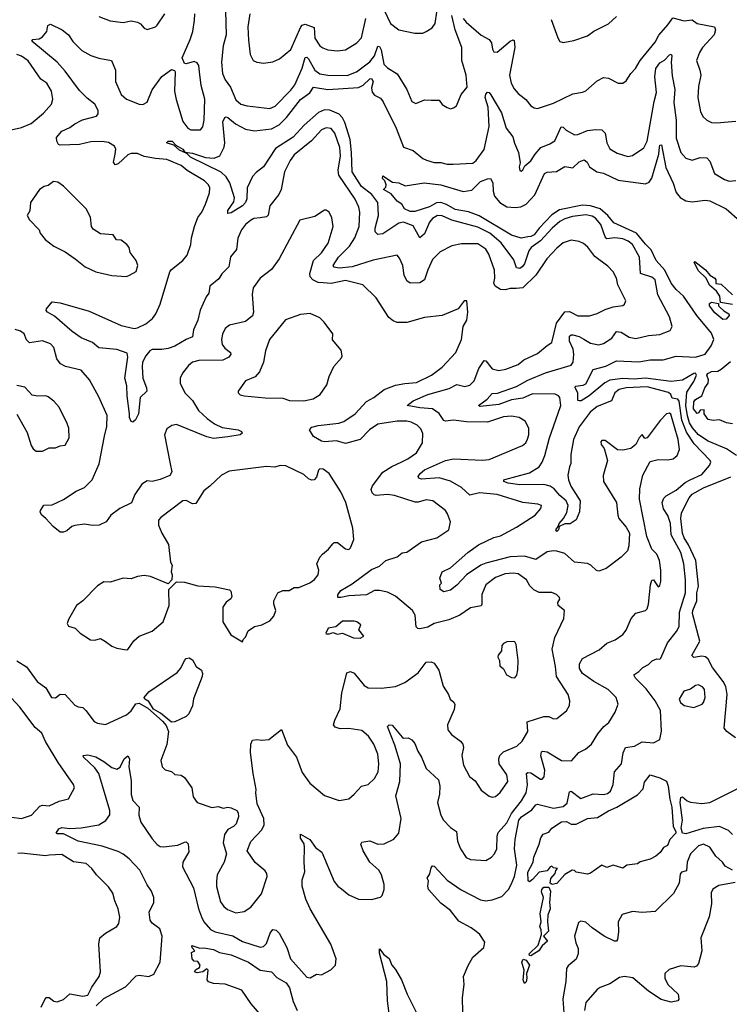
# Model space of a CAD drawing. Extents: x 1954683 to 2060285, y 904798 to 1016299.
# Tile 401 of 472: x 2023113 to 2027515, y 978303 to 984408. Entities that reach past the tile are written whole.
import ezdxf

# ---------------------------------------------------------------- set-up
doc = ezdxf.new("R2010")
doc.units = 0

msp = doc.modelspace()

# ---------------------------------------------------------------- linework, layer by layer
at = {"layer": '0CON10XD'}
for points in [[(2025109.5, 979019.5), (2025155, 978981.5), (2025215, 978954.4), (2025295, 978953.1), (2025351.7, 978968.3), (2025361.7, 978978.3), (2025374, 979015), (2025374.2, 979045), (2025358.6, 979105), (2025340.8, 979135), (2025285.3, 979185.3), (2025243.6, 979255), (2025229.2, 979295), (2025235, 979307.5), (2025285, 979315.7), (2025335, 979296.7), (2025375, 979298.5), (2025435, 979327.5), (2025465, 979364), (2025479.7, 979455), (2025446.8, 979595), (2025470.6, 979685), (2025474.8, 979795), (2025439.6, 979909.6), (2025394, 980025), (2025405, 980036.7), (2025423.6, 980033.6), (2025485, 979958.8), (2025495, 979954), (2025523.8, 979956.2), (2025545, 979943.3), (2025565, 979920), (2025582.1, 979872.1), (2025605.6, 979835), (2025635, 979764.3), (2025710.4, 979695), (2025720.5, 979655), (2025718.5, 979605), (2025705.6, 979555), (2025725.6, 979475), (2025741.9, 979445), (2025785, 979399.4), (2025823.5, 979373.5), (2025828.5, 979315), (2025847.8, 979267.8), (2025883.7, 979213.7), (2025910.3, 979200.3), (2026005, 979194.4), (2026040, 979215), (2026059.4, 979235), (2026073.6, 979266.4), (2026074.7, 979345), (2026081.7, 979368.3), (2026135, 979428.2), (2026163.8, 979486.2), (2026226.1, 979563.9), (2026255.1, 979614.9), (2026264.4, 979664.4), (2026258.1, 979735), (2026265, 979740.5), (2026285, 979738.5), (2026345, 979700), (2026355, 979700), (2026366.4, 979713.6), (2026370.4, 979755), (2026345.4, 979844.6), (2026350.8, 979869.2), (2026357, 979873), (2026385, 979867.7), (2026475, 979814.4), (2026537.1, 979812.9), (2026581.1, 979865), (2026624, 979886), (2026660, 979915), (2026700.2, 979979.8), (2026737.5, 980025), (2026768.6, 980051.4), (2026808.1, 980115), (2026825.6, 980165), (2026813.1, 980205), (2026763.3, 980255), (2026675, 980303.6), (2026604.8, 980354.8), (2026586.2, 980385), (2026585.5, 980415), (2026605, 980446.9), (2026708.7, 980501.3), (2026755, 980542.5), (2026806.7, 980563.3), (2026854.6, 980595.4), (2026876.4, 980623.6), (2026905.6, 980694.4), (2026935, 980729.2), (2026995, 980745.6), (2027006.2, 980755), (2027015, 980783.3), (2027026.6, 980903.4), (2027035, 980933.3), (2027045.7, 980935.7), (2027075, 980892.5), (2027085, 980900), (2027090, 980925), (2027090.9, 980995), (2027082.2, 981055), (2027065, 981094), (2027035.7, 981125), (2027004, 981204), (2026957.8, 981435), (2026960.3, 981499.7), (2026978.9, 981585), (2027025, 981668), (2027075, 981682.2), (2027135, 981680), (2027168, 981685), (2027191.5, 981705), (2027205.9, 981744.1), (2027197.9, 981805), (2027151.8, 981961.8), (2027145, 981968.4), (2027125, 981963.9), (2027086.4, 981923.6), (2027005, 981814.6), (2026990.6, 981810.6), (2026975, 981836.7), (2026956, 981815), (2026936.2, 981773.8), (2026905, 981750), (2026855, 981738.1), (2026822.1, 981742.1), (2026745, 981798.8), (2026725, 981800), (2026718.3, 981791.7), (2026720, 981775), (2026738.8, 981748.8), (2026760, 981675), (2026732.3, 981582.3), (2026734.3, 981545), (2026815.7, 981415), (2026822.9, 981335), (2026830, 981315), (2026875, 981261.2), (2026895.7, 981225), (2026892.9, 981145), (2026884.2, 981115), (2026845, 981075.7), (2026752, 981005), (2026705, 980989.2), (2026692.4, 980992.4), (2026656.2, 981025), (2026635.5, 981035.5), (2026555, 981045.5), (2026495, 981098.2), (2026445, 981112.9), (2026424.6, 981115.4), (2026385, 981108.2), (2026315, 981061.8), (2026245, 981081.9), (2026155, 981076.8), (2026005, 981038.8), (2025974.8, 981025.2), (2025884.7, 980965.3), (2025825, 980902.5), (2025785, 980871.2), (2025745, 980861.2), (2025722.5, 980875), (2025720, 980905), (2025730, 980915), (2025720, 980945), (2025734.6, 980985.4), (2025785, 981009.1), (2025892.9, 981105), (2025958.6, 981151.4), (2026055, 981198), (2026095, 981208.5), (2026195, 981260.8), (2026312, 981335), (2026347, 981377), (2026350, 981395), (2026327.5, 981405), (2026235, 981415.5), (2026075, 981463.2), (2025965, 981474.2), (2025905, 981460.8), (2025855, 981508.4), (2025785, 981545.8), (2025715, 981567), (2025605, 981558.9), (2025589.2, 981565), (2025585.6, 981575), (2025597.9, 981595), (2025625, 981617.1), (2025755, 981675.3), (2025805, 981685.4), (2025985, 981677.1), (2026025, 981682.1), (2026232.7, 981767.3), (2026253.8, 981785), (2026263, 981807), (2026271.4, 981835), (2026272.5, 981875), (2026249.7, 981919.7), (2026211.5, 981941.5), (2026165, 981950.9), (2026115, 981946.2), (2026015, 981912.5), (2025885, 981915.2), (2025805, 981925.8), (2025755, 981918), (2025743.5, 981923.5), (2025715, 981967.3), (2025675, 981995.7), (2025595, 982001), (2025517.5, 982015), (2025554.2, 982045.8), (2025645, 982083.7), (2025778, 982122), (2025825, 982146.2), (2025875, 982133.8), (2025905, 982141.5), (2025931.7, 982168.3), (2025961.1, 982245), (2025995, 982294.2), (2026005, 982292.5), (2026045, 982242.9), (2026086.6, 982233.4), (2026128.5, 982241.5), (2026205, 982270.9), (2026240.9, 982299.1), (2026325, 982339.1), (2026385, 982388.9), (2026415, 982406), (2026444.1, 982525.9), (2026495, 982597.7), (2026525, 982599.6), (2026575, 982572.1), (2026647.8, 982572.2), (2026695, 982585.6), (2026745, 982611.1), (2026795, 982627.8), (2026854.3, 982635.7), (2026866.2, 982645), (2026873.8, 982665), (2026824.7, 982764.7), (2026815.6, 982805), (2026794.6, 982844.6), (2026760.9, 982880.9), (2026680.7, 982940.7), (2026637.7, 982997.7), (2026610.6, 983020.6), (2026585, 983033.1), (2026535, 983041.9), (2026485, 983025.6), (2026445, 982990.6), (2026383.5, 982925), (2026314.8, 982825.2), (2026235.5, 982745), (2026192.2, 982742.2), (2026155, 982741.6), (2026125, 982732.8), (2026095, 982735.3), (2026062.8, 982755), (2026054.2, 982775), (2026061.8, 982805), (2026058.2, 982855), (2026024.6, 982955), (2026005, 982985.5), (2025955, 983018.5), (2025855, 983019.5), (2025795, 983005.6), (2025722, 982968), (2025675, 982920.8), (2025645, 982858), (2025625, 982796), (2025595, 982777.1), (2025535, 982774.4), (2025515, 982789.2), (2025497.9, 982825), (2025490, 982885), (2025470.2, 982930.2), (2025455, 982947.5), (2025305, 982917.1), (2025175, 982876.7), (2025095, 982866.6), (2025063.4, 982873.4), (2025058.2, 982885), (2025091.6, 982935), (2025158.6, 983005), (2025193.3, 983055), (2025218.3, 983125), (2025223.8, 983215), (2025217.7, 983245), (2025193.4, 983295), (2025092.4, 983445), (2025089.2, 983475), (2025103.8, 983565), (2025098.9, 983615), (2025068.7, 983705), (2025045, 983734.4), (2025015, 983738.1), (2024985, 983724.4), (2024922.7, 983657.3), (2024815, 983570), (2024790.5, 983535), (2024756.7, 983465), (2024734.4, 983355), (2024721.8, 983325), (2024665.5, 983255), (2024654.6, 983195.4), (2024643.8, 983186.2), (2024605, 983180.6), (2024565, 983175.4), (2024545, 983163.6), (2024515, 983138.5), (2024489.2, 983105), (2024466, 983054), (2024457.5, 982982.5), (2024421.9, 982938.1), (2024411.2, 982875), (2024366.8, 982833.2), (2024347.6, 982802.4), (2024293.6, 982755), (2024286.7, 982713.3), (2024270.2, 982689.8), (2024232.9, 982607.1), (2024218.5, 982545), (2024191.2, 982485), (2024185, 982441.2), (2024145, 982425.6), (2024075, 982383.2), (2024035, 982369.1), (2023995, 982362.7), (2023935, 982363.8), (2023920, 982355), (2023895, 982324.3), (2023875.4, 982285), (2023872.3, 982255), (2023876.2, 982186.2), (2023900.8, 982125), (2023902, 982105), (2023860.6, 982065), (2023850.8, 981965), (2023832.3, 981927.7), (2023815, 981912.5), (2023805, 981916.7), (2023795, 981942.5), (2023794.6, 981965), (2023778.9, 982075), (2023777.7, 982137.7), (2023765.5, 982185), (2023784.1, 982315), (2023779.8, 982339.8), (2023715, 982363.2), (2023605, 982373.1), (2023565, 982406.9), (2023495, 982435.7), (2023438.8, 982475), (2023329.1, 982569.1), (2023286.7, 982595), (2023276.7, 982605), (2023278.8, 982615), (2023315, 982658), (2023365, 982652.2), (2023545, 982601.1), (2023742.8, 982512.8), (2023824.3, 982494.3), (2023845, 982497.6), (2023895, 982522), (2023936.2, 982555), (2023957.7, 982585), (2023985.2, 982644.8), (2024045.3, 982845), (2024055, 982859.3), (2024125.4, 982915), (2024151.3, 982948.7), (2024175.7, 983014.3), (2024178.3, 983055), (2024197.7, 983125), (2024219.2, 983180.8), (2024243.2, 983215), (2024266.8, 983265), (2024290.8, 983335), (2024292.1, 983365), (2024284.5, 983385), (2024259.4, 983409.4), (2024152.5, 983472.5), (2024114.8, 983504.8), (2024025, 983541.4), (2023955, 983547.1), (2023885, 983560.9), (2023845, 983578.8), (2023805, 983579.5), (2023785, 983570.6), (2023725, 983514.4), (2023705, 983508), (2023695.7, 983525.7), (2023706, 983575), (2023708.8, 983605), (2023701.1, 983625), (2023665, 983647.5), (2023625, 983652.8), (2023555, 983650.6), (2023485, 983633.8), (2023365, 983629.4), (2023354.5, 983634.5), (2023343.3, 983655), (2023341.7, 983678.3), (2023373.9, 983716.1), (2023425, 983739.5), (2023455, 983763.5), (2023502.9, 983787.1), (2023590, 983810), (2023600.8, 983825), (2023600.6, 983845), (2023578.5, 983885), (2023531.3, 983921.3), (2023485, 983969.6), (2023395, 984089.6), (2023345.2, 984145.2), (2023187.5, 984275), (2023194.2, 984285.8), (2023235, 984290), (2023255, 984301.2), (2023281.1, 984335), (2023288.5, 984371.5), (2023305, 984380), (2023377.1, 984345), (2023415, 984313.8), (2023442.6, 984272.6), (2023498.1, 984218.1), (2023555, 984185.7), (2023605, 984169.4), (2023682.5, 984155), (2023706.7, 984095), (2023707.3, 984025), (2023741.9, 983945), (2023775, 983914.5), (2023855, 983884.4), (2023877.6, 983882.4), (2023903.5, 983896.5), (2023935, 983972.5), (2023995, 984055.7), (2024055, 984100), (2024073, 984093), (2024077.5, 984085), (2024072.7, 983965), (2024083.8, 983913.8), (2024125, 983778), (2024156.4, 983736.4), (2024175, 983725.6), (2024235, 983725.8), (2024248.5, 983745), (2024257.8, 983785), (2024261.1, 983915), (2024239.6, 983999.6), (2024228.4, 984085), (2024223.8, 984123.8), (2024215, 984140), (2024195, 984148.9), (2024145, 984133.8), (2024136.2, 984136.2), (2024122, 984172), (2024171.5, 984285), (2024186.9, 984335), (2024197.5, 984405), (2024199.4, 984445)], [(2023605, 984428), (2023675, 984400.6), (2023755, 984390), (2023805, 984402.2), (2023845, 984392.9), (2023862.6, 984382.6), (2023886.2, 984355), (2023905, 984347.5), (2023955, 984363.8), (2023966.7, 984375), (2024013.8, 984445)], [(2024390.7, 984460.7), (2024394.7, 984315), (2024376.1, 984246.1), (2024364.8, 984145), (2024370.9, 984075), (2024387.2, 984035), (2024420.7, 983990.7), (2024455, 983910.5), (2024485, 983885.5), (2024524.7, 983874.7)], [(2024524.7, 983874.7), (2024665, 983857.1), (2024697.4, 983872.6), (2024795, 983972.1), (2024819.7, 984005), (2024865, 984107.8), (2024885, 984174.3), (2024895, 984175.6), (2024905, 984164.6), (2024944.5, 984094.5), (2024975, 984071.6), (2025025, 984063.7), (2025145, 984063.1), (2025202.5, 984085), (2025285, 984147.5), (2025314, 984185), (2025335, 984243.8), (2025345, 984241.9), (2025355, 984222), (2025372.5, 984132.5), (2025395, 984109.5), (2025455, 984072), (2025514.3, 983975), (2025545, 983902), (2025571.2, 983888.8), (2025625, 983912), (2025665, 983910), (2025715, 983910), (2025735, 983883.3), (2025765, 983863.3), (2025785, 983856.2), (2025805, 983861.2), (2025823.8, 983875), (2025852.5, 983945), (2025889.1, 983990.9), (2025883.8, 984065), (2025855.3, 984155), (2025855.2, 984235), (2025815.5, 984345), (2025794.8, 984434.8)], [(2024540.5, 984445), (2024529.5, 984365), (2024531.8, 984281.8), (2024542.1, 984192.1), (2024561.2, 984155), (2024585, 984144.2), (2024625, 984139.2), (2024682.7, 984147.3), (2024725, 984166), (2024795, 984224.4), (2024856.3, 984363.7), (2024865.2, 984374.8), (2024885, 984380.2), (2024939, 984359), (2024945, 984294.2), (2024975, 984247.1), (2024993.3, 984233.3), (2025025, 984221.5), (2025085, 984214.6), (2025135, 984221.5), (2025205, 984265.8), (2025233.1, 984295), (2025259.7, 984415)], [(2025375, 984466.7), (2025414.3, 984385), (2025465, 984346), (2025565, 984324), (2025615, 984324), (2025635, 984336), (2025672.4, 984357.6), (2025690.6, 984385), (2025701.5, 984455)], [(2025864.5, 984415), (2025882.4, 984392.4), (2025975, 984312.9), (2026026.4, 984285), (2026040, 984265), (2026045.6, 984225.6), (2026055, 984210), (2026075, 984207.5), (2026155, 984275.6), (2026173.9, 984283.9), (2026179.7, 984279.7), (2026184, 984235), (2026150.9, 984065), (2026161.1, 984015), (2026179.8, 983979.8), (2026205, 983950.8), (2026252.6, 983912.6), (2026285, 983873.8), (2026305, 983861.2), (2026325, 983857.5), (2026425, 983890), (2026545, 983948.1), (2026605, 983958.1), (2026625, 983968.1), (2026695, 984029.5), (2026735, 984049.4), (2026766.6, 984046.6), (2026825, 984014), (2026855, 984013.8), (2026875, 984030), (2026904.4, 984075.6), (2026934.2, 984105), (2026962.5, 984155), (2027055, 984270), (2027077.4, 984312.6), (2027135, 984375.6), (2027165, 984419.5), (2027235, 984400.5), (2027285, 984407.8), (2027315, 984384.4), (2027423.2, 984363.2), (2027430.6, 984345), (2027422.1, 984315), (2027350, 984235), (2027330, 984205), (2027311.1, 984155), (2027333.5, 984095), (2027338.2, 984065), (2027323.4, 983993.4), (2027320.9, 983925), (2027336.2, 983836.2), (2027352.9, 983805), (2027375, 983784.3), (2027405, 983771.1), (2027435, 983767.8), (2027555, 983780)], [(2026410.3, 984410.3), (2026451.2, 984295), (2026465, 984273.3), (2026485, 984266.7), (2026551.2, 984278.8), (2026635, 984307.5), (2026675, 984337.5), (2026766.6, 984383.4), (2026815, 984428.1)], [(2023060, 983725), (2023125, 983740), (2023185, 983765.5), (2023260.5, 983829.5), (2023310, 983885), (2023319.2, 983915), (2023310, 983965), (2023280.8, 984015), (2023245, 984038.6), (2023165, 984153.1), (2023125, 984181.8), (2023095, 984191.5)], [(2025317.7, 983092.3), (2025317.5, 983115), (2025339, 983195), (2025334.8, 983275), (2025298.4, 983325), (2025234.4, 983374.4), (2025176, 983465), (2025172.3, 983585), (2025162.5, 983665), (2025130.2, 983770.2), (2025115, 983800.3), (2025095, 983821.7), (2025037.5, 983847.5), (2025005, 983848.7), (2024966.6, 983833.4), (2024877.9, 983755), (2024809.8, 983680.2), (2024700, 983610), (2024624.8, 983495.2), (2024579.9, 983460.1), (2024558, 983435), (2024523.8, 983365), (2024522.5, 983297.5), (2024513.3, 983275), (2024495, 983254.6), (2024425, 983211.4), (2024405, 983207.5), (2024403.5, 983225), (2024441.3, 983278.7), (2024445.8, 983304.2), (2024416.8, 983396.8), (2024393.2, 983433.2), (2024362.1, 983462.1), (2024173.3, 983555), (2024149.4, 983579.4), (2024105, 983599.5), (2024069.5, 983629.5), (2024024.4, 983645), (2024034.3, 983655.7), (2024058.6, 983655), (2024081.2, 983631.2), (2024125.5, 983605), (2024137.5, 983587.5), (2024185, 983580.9), (2024265, 983554.5), (2024319.4, 983550.6), (2024355.3, 983564.7), (2024382.7, 983617.3), (2024386, 983645), (2024372.5, 983775), (2024385, 983802.5), (2024395, 983806.7), (2024405, 983802.5), (2024452.9, 983762.9), (2024515, 983728.5), (2024569.9, 983719.9), (2024675, 983731.1), (2024723.2, 983756.8), (2024768.9, 983801.1), (2024855, 983913.5), (2024912.4, 983955), (2024935, 983989.3), (2025025, 983975.2), (2025215, 983988.9), (2025245, 984002.9), (2025285, 984041.8), (2025295, 984043.8), (2025305.8, 984025), (2025296.3, 983985), (2025299.5, 983959.5), (2025315, 983940.8), (2025351.2, 983921.2), (2025368.3, 983898.3), (2025447.9, 983735), (2025495, 983618.8), (2025555, 983596.2), (2025615, 983548.1), (2025637.8, 983537.8), (2025685, 983523.1), (2025725, 983523.6), (2025765, 983511.5), (2025801.5, 983511.5), (2025925, 983518.9), (2025945, 983535.6), (2025995, 983602.9), (2026024.8, 983745.2), (2026019.5, 983865), (2026001.2, 983925), (2026004, 983946), (2026015, 983958.8), (2026025, 983956.2), (2026035, 983942), (2026101.3, 983831.3), (2026130.9, 983735), (2026172.1, 983682.1), (2026182.4, 983642.4), (2026208, 983585), (2026218.8, 983521.2), (2026211.9, 983495), (2026215, 983473.3), (2026225, 983470), (2026235, 983476.7), (2026247.9, 983502.1), (2026285, 983532.2), (2026310, 983575), (2026345.2, 983614.8), (2026402.3, 983637.7), (2026432.4, 983657.6), (2026472.9, 983745), (2026485, 983742.9), (2026502.7, 983722.7), (2026555.4, 983695.4), (2026575, 983696.4), (2026635, 983720.4), (2026685, 983727.5), (2026725.5, 983725.5), (2026745.4, 983705.4), (2026755.5, 983645), (2026775, 983607.5), (2026819.8, 983579.8), (2026885, 983559.4), (2026915, 983567.1), (2026985, 983613.3), (2027006.5, 983655), (2027048.3, 983901.7), (2027063.2, 983956.8), (2027053.1, 984053.1), (2027060.2, 984105), (2027085, 984140), (2027113.6, 984156.4), (2027145, 984191.1), (2027155, 984194), (2027159.5, 984185), (2027154.6, 984145), (2027160.9, 984060.9), (2027176.5, 983976.5), (2027170.7, 983895), (2027184.7, 983785), (2027184.7, 983674.7), (2027215.4, 983585.4), (2027245, 983549.2), (2027285, 983536.7), (2027335.6, 983554.4), (2027375, 983550.8), (2027395, 983531.2), (2027424.2, 983455), (2027485, 983418.1), (2027515, 983407.8), (2027555, 983411.1)], [(2027560, 981705), (2027497.5, 981747.5), (2027385, 981794.1), (2027325.2, 981835), (2027287.3, 981877.3), (2027268.9, 981908.9), (2027255, 981952.7), (2027245.2, 982015), (2027251.7, 982098.3), (2027296.2, 982165), (2027312.2, 982205), (2027305, 982215.9), (2027295, 982213.6), (2027225, 982172.9), (2027155.7, 982165.7), (2026995, 982186.5), (2026925, 982179.2), (2026855, 982182.9), (2026775, 982173.8), (2026742.9, 982157.1), (2026646.5, 982075), (2026596.7, 982045), (2026584, 982044), (2026575, 982047.5), (2026575.6, 982095), (2026560, 982125), (2026560.8, 982135), (2026608.8, 982141.2), (2026625, 982150.5), (2026670.7, 982239.3), (2026749.3, 982260.7), (2026815, 982293.6), (2026955, 982287.1), (2027025, 982300), (2027105, 982300), (2027185, 982321.8), (2027305, 982316.7), (2027365, 982333.8), (2027403.6, 982385), (2027420, 982425), (2027404.6, 982465), (2027314.1, 982574.1), (2027231.2, 982695), (2027185, 982734.7), (2027154.6, 982774.6), (2027114.5, 982855), (2027061.1, 982915), (2027031.4, 982981.4), (2026995, 983015.7), (2026939.4, 983085), (2026799.5, 983149.5), (2026761.2, 983195), (2026714.6, 983234.6), (2026655, 983253.3), (2026605, 983257.4), (2026461.4, 983228.6), (2026415, 983197.7), (2026335, 983114.8), (2026305, 983073.6), (2026285, 983063.7), (2026265, 983062.9), (2026225, 983053.6), (2026165, 983071.3), (2025962.8, 983192.8), (2025897.4, 983217.4), (2025815, 983231.9), (2025761.5, 983261.5), (2025725, 983274), (2025698, 983272), (2025655, 983248.2), (2025565, 983220), (2025535, 983219.6), (2025500, 983235), (2025483.8, 983263.8), (2025455, 983282.5), (2025418.7, 983328.7), (2025370, 983355), (2025385, 983370), (2025387.5, 983385), (2025378.3, 983408.3), (2025363, 983423), (2025365, 983440), (2025425, 983400), (2025465, 983396), (2025505, 983378.8), (2025622.8, 983397.2), (2025725.5, 983384.5), (2025865, 983342.1), (2025919.1, 983350.9), (2025972.5, 983405), (2026015, 983422.5), (2026033.3, 983423.3), (2026047.5, 983397.5), (2026050, 983345), (2026058.2, 983315), (2026092, 983275), (2026135, 983248.1), (2026186.8, 983243.2), (2026223.1, 983246.9), (2026255, 983265.3), (2026308.3, 983321.7), (2026368.1, 983455), (2026385, 983462.7), (2026443.1, 983466.9), (2026495, 983497.5), (2026545, 983489.6), (2026585, 983527.3), (2026615, 983540), (2026634.5, 983525), (2026648.2, 983495), (2026694.1, 983464.1), (2026735, 983455.8), (2026825, 983413.2), (2026995, 983389.6), (2027018.9, 983401.1), (2027035.3, 983425), (2027078.6, 983575), (2027082.9, 983617.1), (2027085, 983630), (2027095, 983632.5), (2027121.3, 983491.3), (2027167.5, 983395), (2027186.2, 983336.2), (2027211.4, 983305), (2027245.4, 983285.4), (2027285, 983279.6), (2027365, 983289.2), (2027395, 983285.4), (2027495, 983235.6), (2027565, 983176)], [(2023775, 982816.2), (2023795, 982823.3), (2023835, 982847.5), (2023846.2, 982885), (2023836.7, 982915), (2023798.8, 982965), (2023792.5, 982995), (2023777.5, 983015), (2023741.7, 983041.7), (2023714.2, 983044.2), (2023693.8, 983073.8), (2023615, 983080.8), (2023568.8, 983108.8), (2023559.2, 983125), (2023553.4, 983183.4), (2023526.2, 983235), (2023385, 983376.2), (2023350.5, 983400.5), (2023322.5, 983405), (2023289.7, 983380.3), (2023265, 983373.8), (2023236.7, 983355), (2023181.2, 983275), (2023176.1, 983223.9), (2023160, 983195), (2023175, 983167.5), (2023233.3, 983105), (2023241.2, 983085), (2023272, 983045), (2023325, 983004.2), (2023395, 982968), (2023456.5, 982926.5), (2023520, 982875), (2023585, 982844), (2023685, 982821.2), (2023775, 982816.2)], [(2023523.8, 980125), (2023575, 980056.2), (2023595, 980046.2), (2023645, 980038), (2023775, 980097.5), (2023805, 980122.5), (2023834.7, 980165.3), (2023855, 980171.2), (2023908.4, 980138.4), (2023999.6, 980059.6), (2024021.8, 980031.8), (2024035.6, 979995), (2024025.7, 979914.3), (2023988.8, 979815), (2023996.7, 979775), (2024015, 979756.7), (2024055, 979746.2), (2024075, 979728.8), (2024113.9, 979723.9), (2024135, 979708.8), (2024180.6, 979645), (2024189.5, 979589.5), (2024214.2, 979554.2), (2024304.3, 979524.3), (2024345, 979528.6), (2024375, 979520), (2024405, 979526), (2024425, 979522), (2024460, 979505), (2024469.5, 979489.5), (2024471.2, 979465), (2024457, 979423), (2024440, 979405), (2024405, 979386), (2024384.4, 979355), (2024375.8, 979305), (2024397, 979237), (2024381.4, 979185), (2024338.6, 979105), (2024333.4, 979066.6), (2024335, 979032.5), (2024358.9, 978938.9), (2024378.9, 978908.9), (2024401.5, 978891.5), (2024455, 978870.5), (2024505, 978877.5), (2024548, 978905), (2024612.7, 978987.3), (2024648.8, 979095), (2024646.2, 979115), (2024635, 979130), (2024573, 979183), (2024524, 979255), (2024547.7, 979312.3), (2024616.2, 979385), (2024630, 979415), (2024627.5, 979455), (2024585.8, 979545.8), (2024578, 979615), (2024581.2, 979635), (2024560.6, 979735), (2024544.4, 979865), (2024548, 979915), (2024558.3, 979941.7), (2024584.2, 979945.8), (2024615, 979940.8), (2024658.8, 979945), (2024737.5, 980007.5), (2024775, 979908.8), (2024830, 979835), (2024865, 979740), (2024914, 979675), (2025005, 979598), (2025095, 979565.8), (2025155, 979577.5), (2025188.8, 979605), (2025233.3, 979655), (2025274.2, 979665.8), (2025315, 979703.8), (2025336.3, 979743.7), (2025341.1, 979795), (2025334.5, 979855), (2025310.4, 979915), (2025277.5, 979965), (2025235, 980001.5), (2025155, 980013.8), (2025100.5, 980010.5), (2025071.2, 980021.2), (2025060, 980035), (2025068.1, 980065), (2025102.3, 980135), (2025110.6, 980235), (2025128.2, 980298.2), (2025142.1, 980357.9), (2025165, 980366.4), (2025187.3, 980357.3), (2025250.2, 980280.2), (2025274.6, 980264.6), (2025355, 980263.5), (2025445, 980274.5), (2025502, 980298), (2025585, 980358.6), (2025635, 980424.3), (2025665, 980425.6), (2025685, 980418.1), (2025713.1, 980375), (2025740, 980275), (2025773.2, 980223.2), (2025784.2, 980195), (2025806.6, 980176.6), (2025813, 980163), (2025809.4, 980130.6), (2025767.1, 980035), (2025769.2, 980005), (2025792.5, 979975), (2025848, 979935), (2025862.5, 979915), (2025867.1, 979895), (2025855.5, 979845), (2025865.6, 979785.6), (2025903.1, 979715), (2025939.3, 979689.3), (2025975, 979631.4), (2026025, 979593.8), (2026043.6, 979586.4), (2026065, 979591.2), (2026094.5, 979615.5), (2026141.5, 979685), (2026134.6, 979725), (2026088.4, 979795), (2026085.3, 979825), (2026092.3, 979845), (2026115, 979869.5), (2026197.2, 979902.8), (2026231.1, 979935), (2026266.2, 979995), (2026260.8, 980055), (2026365, 980087.5), (2026395, 980088.1), (2026425, 980072.5), (2026445, 980074.3), (2026505, 980122), (2026523.1, 980155), (2026525.7, 980185.7), (2026515.7, 980225), (2026442.5, 980335), (2026437.8, 980397.8), (2026415.6, 980505), (2026432.4, 980577.6), (2026489.2, 980695), (2026493.8, 980745), (2026454.2, 980775), (2026452, 980795), (2026463.3, 980815), (2026461.2, 980825), (2026444.1, 980844.1), (2026415, 980855.8), (2026335, 980855.7), (2026302.6, 980872.6), (2026277.9, 980897.9), (2026258.1, 980935), (2026205, 980971.2), (2026175, 980976.9), (2026125, 980972.3), (2026065, 980949.5), (2026004.5, 980905), (2025980.8, 980845), (2025980.5, 980785), (2025975, 980774.5), (2025909.1, 980760.9), (2025843.3, 980716.7), (2025775, 980686.5), (2025685, 980664.4), (2025645, 980641.9), (2025595, 980631.1), (2025582.7, 980632.7), (2025573.8, 980643.8), (2025566.9, 980715), (2025550.6, 980745), (2025445, 980834.7), (2025395, 980859.3), (2025345, 980869.5), (2025315, 980868.2), (2025265, 980842.1), (2025155, 980836.8), (2025104.6, 980824.6), (2025086.4, 980826.4), (2025087.1, 980842.9), (2025105, 980868.1), (2025175, 980909.6), (2025295, 981000), (2025345, 981020.4), (2025385, 981055.4), (2025455, 981078.1), (2025485, 981103.1), (2025515, 981107.5), (2025605, 981170), (2025701.2, 981195), (2025775.7, 981245), (2025785.7, 981295), (2025768, 981345), (2025753.8, 981365), (2025675.4, 981425.4), (2025635, 981431.9), (2025585, 981416.4), (2025567.2, 981417.2), (2025438.5, 981458.5), (2025395, 981463.8), (2025325, 981457.9), (2025311.7, 981461.7), (2025298.9, 981475), (2025293.6, 981495), (2025301.7, 981518.3), (2025365, 981602.2), (2025421.2, 981638.8), (2025482.9, 981667.1), (2025520.8, 981685), (2025575, 981722.9), (2025612.9, 981785), (2025613.3, 981843.3), (2025602, 981872), (2025580, 981895), (2025542.2, 981912.2), (2025515, 981918.2), (2025455, 981918.1), (2025335, 981899.3), (2025282.5, 981865), (2025225, 981805.5), (2025135, 981780), (2025077.7, 981797.7), (2025005, 981790), (2024985, 981795.8), (2024935, 981823.8), (2024911.2, 981865), (2024925, 981880.8), (2024965, 981892.7), (2025092.9, 981907.1), (2025124.1, 981915.9), (2025194.7, 981965.3), (2025265, 982041.8), (2025309.4, 982065), (2025375, 982115.5), (2025445, 982142.1), (2025502.2, 982152.2), (2025575, 982158.5), (2025668.6, 982205), (2025735, 982253.3), (2025819.2, 982345), (2025854.2, 982425), (2025864.2, 982505.8), (2025886.2, 982545), (2025892.5, 982595), (2025887.5, 982665), (2025870, 982665), (2025833.6, 982616.4), (2025735, 982573.1), (2025625, 982561.1), (2025515, 982530.5), (2025455, 982530), (2025430.5, 982540.5), (2025402.6, 982562.6), (2025324.5, 982684.5), (2025242, 982765), (2025135, 982791.1), (2025045, 982771.8), (2024996.2, 982776.2), (2024965, 982777.7), (2024931.2, 982795), (2024914.3, 982814.3), (2024913.5, 982835), (2024936, 982915), (2024985, 982961.9), (2025027.8, 983022.2), (2025057.1, 983125), (2025048.8, 983178.8), (2025032.5, 983215), (2025015, 983227.5), (2025005, 983227.5), (2024945, 983188), (2024851.2, 983165), (2024723.8, 982925), (2024675, 982860), (2024605, 982806), (2024560.6, 982745), (2024555.6, 982705), (2024563.6, 982595), (2024557.4, 982572.6), (2024513.9, 982536.1), (2024415.4, 982514.6), (2024387.2, 982492.8), (2024371.7, 982458.3), (2024365.6, 982425), (2024369.4, 982395), (2024385, 982372.2), (2024421.4, 982345), (2024422.9, 982335), (2024411.1, 982315), (2024373.6, 982296.4), (2024225, 982294.6), (2024185, 982284.4), (2024159.4, 982265), (2024123, 982217), (2024108.6, 982185), (2024108.9, 982155), (2024137.5, 982095), (2024186.1, 982046.1), (2024222.5, 981985), (2024275.7, 981935.7), (2024321.4, 981901.4), (2024370, 981880), (2024467.5, 981865), (2024490, 981855), (2024493.3, 981845), (2024480, 981835), (2024405, 981820.8), (2024315, 981811.2), (2024275, 981821.1), (2024085, 981897.8), (2024057, 981893), (2024025, 981871.2), (2024011.1, 981835), (2024046.5, 981655), (2024056.7, 981605), (2024045, 981581.4), (2023985, 981556.7), (2023935, 981545.6), (2023905, 981548.1), (2023870.9, 981529.1), (2023827.8, 981465), (2023807, 981413), (2023735, 981376.4), (2023678, 981335), (2023648.8, 981295), (2023605.9, 981274.1), (2023565, 981270.9), (2023515, 981280.9), (2023455, 981271.5), (2023436.2, 981265), (2023405, 981238), (2023385, 981230), (2023365, 981231.2), (2023321.2, 981265), (2023275.7, 981315.7), (2023250, 981335), (2023240, 981355), (2023242.5, 981365), (2023263, 981397), (2023315, 981400.8), (2023385, 981432.9), (2023464.2, 981485), (2023515, 981506.7), (2023563.6, 981555), (2023607.2, 981655), (2023638.7, 981825), (2023653.1, 981885), (2023655, 981953.3), (2023605, 982070), (2023547.1, 982175), (2023495, 982235.7), (2023397, 982257), (2023367.1, 982275), (2023343.9, 982305), (2023324.7, 982374.7), (2023305, 982397.8), (2023255, 982417.3), (2023175, 982405.6), (2023155, 982424), (2023140.8, 982460.8), (2023117.4, 982477.4), (2023085, 982488.2)], [(2025862.4, 978255), (2025859.2, 978345), (2025870.4, 978425), (2025867.3, 978475), (2025895, 978544.3), (2025925.2, 978594.8), (2025991.9, 978655), (2025998.3, 978688.3), (2025966.9, 978735), (2025945.6, 978755), (2025915, 978777.9), (2025838.1, 978818.1), (2025786.1, 978885), (2025725, 978930.4), (2025650, 979015), (2025644.2, 979035), (2025648.3, 979068.3), (2025640, 979085), (2025657.3, 979112.7), (2025665, 979150), (2025675, 979162.5), (2025685, 979160), (2025765, 979072.2), (2025852.4, 979012.4), (2025971.5, 978951.5), (2026005.4, 978945.4), (2026045, 978950.4), (2026105, 978971.9), (2026145, 979014.3), (2026162, 979045), (2026183.2, 979095), (2026197.6, 979165), (2026182.8, 979267.2), (2026186.6, 979325), (2026209.7, 979445), (2026225.8, 979465), (2026290.5, 979509.5), (2026315, 979539.5), (2026325, 979543.6), (2026425, 979520), (2026485, 979530), (2026509.9, 979550.1), (2026525, 979621.2), (2026535, 979624.4), (2026595, 979580), (2026671.4, 979608.6), (2026735, 979603.4), (2026760.4, 979609.6), (2026777.9, 979625), (2026794.4, 979665), (2026802.2, 979745), (2026847.2, 979795), (2026857.8, 979862.2), (2026872, 979895), (2026926.7, 979903.3), (2026975, 979930.6), (2027045.6, 979924.4), (2027085, 979944.3), (2027094.2, 979995.7), (2027087.6, 980125), (2027055.4, 980185.4), (2026998.6, 980258.6), (2026934.2, 980325), (2026924, 980345), (2026954.1, 980365.9), (2026977.9, 980392.1), (2027015, 980410.8), (2027037.4, 980432.6), (2027065, 980446), (2027085, 980443.3), (2027090.8, 980449.2), (2027132.2, 980545), (2027188.5, 980615), (2027203.8, 980645), (2027206.2, 980735), (2027243.6, 980855), (2027244.2, 980935), (2027232.5, 981035), (2027215, 981105.5), (2027154.7, 981215), (2027150.3, 981285), (2027135, 981333.1), (2027107.4, 981375), (2027099.7, 981415), (2027109.3, 981440.7), (2027124, 981456), (2027185, 981490.9), (2027240.8, 981539.2), (2027272, 981555), (2027345, 981588.1), (2027392.9, 981645), (2027400, 981665), (2027396.9, 981675), (2027298.1, 981778.1), (2027250.1, 981850.1), (2027221.6, 981925), (2027203.6, 982043.6), (2027196.2, 982055), (2027161.9, 982061.9), (2027152.1, 982085), (2027137.4, 982097.4), (2027005, 982130.9), (2026875, 982125.2), (2026833.1, 982115), (2026805.5, 982095), (2026784.7, 982045.3), (2026695, 982009.3), (2026652.9, 981975), (2026585, 981883.1), (2026547.8, 981805), (2026532.9, 981712.9), (2026533.2, 981656.8), (2026524.7, 981635), (2026513.2, 981585), (2026518.2, 981555), (2026532.5, 981515), (2026590.9, 981425), (2026586.6, 981356.6), (2026565, 981306.2), (2026528, 981282), (2026495, 981281.4), (2026460, 981265), (2026455.6, 981245), (2026445, 981234.4), (2026438.8, 981245), (2026454.3, 981265.7), (2026459.1, 981285), (2026485.8, 981314.3), (2026508.1, 981351.9), (2026514.8, 981395), (2026504, 981424), (2026465, 981457.4), (2026429.2, 981499.2), (2026405, 981515.6), (2026365, 981526.7), (2026215, 981523.7), (2026143.3, 981535), (2026116.7, 981545), (2026116.7, 981555), (2026122.6, 981557.4), (2026275, 981597.5), (2026334.8, 981635.2), (2026355, 981665.6), (2026370.7, 981705), (2026399.3, 981815), (2026425.2, 981885), (2026470.6, 982015), (2026463.8, 982065), (2026455, 982076.9), (2026435.7, 982085.7), (2026295, 982088.8), (2026235, 982062.3), (2026165, 982050.3), (2026085, 982022.9), (2025968.8, 982008.8), (2025958.8, 982015), (2026014.1, 982055.9), (2026045, 982090.6), (2026076.5, 982093.5), (2026195, 982134.8), (2026265, 982172.1), (2026375, 982218.1), (2026535, 982266.9), (2026546.9, 982285), (2026550, 982335), (2026545.8, 982365.8), (2026524, 982415), (2026523.3, 982446.7), (2026533.8, 982455), (2026545.4, 982454.6), (2026585, 982443.6), (2026612.5, 982427.5), (2026655, 982403.1), (2026705, 982391.8), (2026735, 982400.9), (2026786, 982434), (2026815.3, 982474.7), (2026845, 982470), (2026895, 982438.8), (2026935, 982431.5), (2027015, 982450.5), (2027085, 982455.6), (2027148.7, 982481.3), (2027160.8, 982505), (2027144.2, 982565), (2027072.6, 982702.6), (2027056.1, 982795), (2027035, 982811.1), (2026964.6, 982835), (2026958.7, 982935), (2026913.8, 983015), (2026887.8, 983035), (2026855, 983049.5), (2026805, 983055.2), (2026755, 983048.8), (2026745, 983061.4), (2026718.8, 983138.8), (2026685, 983178), (2026665, 983190.6), (2026625, 983199.3), (2026542.8, 983187.2), (2026495, 983173.9), (2026465, 983156.6), (2026416.9, 983115), (2026343.4, 983036.6), (2026287.1, 982995), (2026272.4, 982975), (2026244.7, 982895), (2026231.1, 982875), (2026215, 982865.8), (2026195, 982869.4), (2026178.6, 982918.6), (2026099.2, 983025), (2026030.5, 983085), (2025955, 983122), (2025795, 983165.3), (2025735, 983192.2), (2025705, 983194), (2025673.5, 983175), (2025655, 983151.9), (2025625, 983079.5), (2025595, 983055.8), (2025555, 983129.6), (2025495, 983153.1), (2025465, 983146.2), (2025365, 983080.4), (2025335, 983075.7), (2025317.7, 983092.3)], [(2027535, 982642), (2027460, 982655), (2027457.5, 982695), (2027436, 982725), (2027391.7, 982761.7), (2027372, 982805), (2027322.1, 982852.1), (2027297.5, 982905), (2027301.7, 982908.3), (2027367.9, 982857.9), (2027395, 982824), (2027426.2, 982805), (2027432.5, 982795), (2027432.5, 982772.5), (2027465, 982768.8), (2027535, 982702.5)], [(2027475, 982548.6), (2027425, 982591.4), (2027393.3, 982635), (2027391.7, 982648.3), (2027405, 982657.5), (2027448.3, 982648.3), (2027447.5, 982635), (2027457.5, 982625), (2027482.1, 982602.1), (2027513.3, 982585), (2027513.8, 982575), (2027495, 982550.8), (2027475, 982548.6)], [(2024875, 982044.6), (2024932.9, 982057.1), (2024976.8, 982083.2), (2025019.2, 982145), (2025033.4, 982196.6), (2025062.6, 982257.4), (2025108.8, 982311.2), (2025114, 982325), (2025108.3, 982358.3), (2025053, 982423), (2025055, 982460), (2025003, 982533), (2024975, 982560), (2024915, 982585.8), (2024855, 982580), (2024762.8, 982547.2), (2024662.5, 982425), (2024637.1, 982355), (2024625.5, 982285), (2024600.8, 982225), (2024575, 982194), (2024515, 982170), (2024467.5, 982105), (2024467.5, 982095), (2024481.7, 982081.7), (2024505, 982076.2), (2024635, 982062.7), (2024745, 982060.5), (2024787.2, 982047.2), (2024875, 982044.6)], [(2027535, 981902.2), (2027497.9, 981907.9), (2027455, 981928), (2027415, 981923.3), (2027385, 981930), (2027360, 981965), (2027360, 981990), (2027335, 981986.7), (2027325, 981970), (2027315, 981966.7), (2027293.1, 981995), (2027295, 982038.8), (2027305, 982053.8), (2027345, 982076.7), (2027364.5, 982125), (2027384.7, 982155), (2027386.6, 982175), (2027375.9, 982205), (2027382.4, 982215), (2027405, 982226.8), (2027445, 982229.7), (2027465, 982241), (2027522, 982288)], [(2023255, 981732.5), (2023295, 981753.3), (2023335, 981753.8), (2023365, 981766.7), (2023395, 981770), (2023419.2, 981815), (2023417.1, 981875), (2023408.6, 981905), (2023357.5, 982005), (2023325, 982043.8), (2023290.7, 982070.7), (2023275, 982076.7), (2023226.1, 982073.9), (2023190.5, 982080.5), (2023145, 982128.8), (2023095, 982140)], [(2023095, 981962.5), (2023159.1, 981849.1), (2023185, 981767.5), (2023197.3, 981747.3), (2023215, 981733.8), (2023255, 981732.5)], [(2023775, 980500), (2023785, 980503.3), (2023822.3, 980557.7), (2023854.2, 980585.8), (2023935, 980616.7), (2024003.8, 980675), (2024040, 980775), (2024037.5, 980875), (2024085, 980922.5), (2024135, 980920.8), (2024217.6, 980897.6), (2024325, 980891.1), (2024415, 980873.3), (2024423.9, 980863.9), (2024429.3, 980830.7), (2024423.3, 980816.7), (2024395, 980796.7), (2024373.3, 980765), (2024373.8, 980675), (2024423.4, 980593.4), (2024495, 980550), (2024500, 980565), (2024515, 980580), (2024530.7, 980619.3), (2024570, 980645), (2024615, 980656.7), (2024665, 980680), (2024690.5, 980709.5), (2024701.2, 980745), (2024688.8, 980785), (2024690, 980805), (2024714.2, 980855), (2024745, 980868.5), (2024785, 980868.8), (2024815, 980886.9), (2024845, 980887.3), (2024913.3, 980916.7), (2024943, 980937), (2024964.3, 980965), (2024968.1, 980995), (2024957.5, 981035), (2024975.8, 981075), (2024990.8, 981095), (2025029.2, 981125), (2025055, 981158.8), (2025065, 981166.2), (2025085, 981166.7), (2025135, 981126.7), (2025155, 981123.3), (2025165, 981132.5), (2025186.2, 981185), (2025180.8, 981255), (2025135.5, 981415), (2025105, 981481.2), (2025033.8, 981595), (2024995, 981621.2), (2024975, 981623.3), (2024966.7, 981615), (2024955, 981572.5), (2024940, 981555), (2024925, 981553.3), (2024905, 981561.2), (2024875, 981588), (2024765, 981642.5), (2024730, 981645), (2024695, 981634.3), (2024645, 981638.1), (2024411.7, 981608.3), (2024365, 981584), (2024292, 981515), (2024255, 981486), (2024205, 981408.8), (2024185, 981406), (2024145, 981426.7), (2024125, 981424.2), (2023988.3, 981321.7), (2023973.8, 981305), (2023973.8, 981275), (2023994.5, 981224.5), (2024036, 981155), (2024048, 981045), (2024060, 981025), (2024053.3, 980985), (2024060, 980965), (2024057.5, 980935), (2024035, 980910), (2023925.4, 980955.4), (2023885, 980961.8), (2023845, 980956.7), (2023805, 980941.9), (2023755, 980944.4), (2023675, 980920), (2023635, 980922), (2023595, 980898.8), (2023505, 980803.8), (2023465, 980776.7), (2023415, 980690), (2023407.5, 980665), (2023415, 980647.5), (2023457.5, 980635), (2023487.5, 980605), (2023552.5, 980562.5), (2023579.5, 980560.5), (2023615, 980571.2), (2023645, 980552), (2023684.3, 980524.3), (2023715, 980511.2), (2023775, 980500)], [(2027554.5, 979955), (2027499.2, 979995), (2027484.4, 980015), (2027502.7, 980225), (2027494.2, 980274.2), (2027478.3, 980305), (2027410.4, 980390.4), (2027384, 980444), (2027368.1, 980458.1), (2027345, 980461.8), (2027295, 980453.9), (2027283.5, 980465), (2027333.2, 980555), (2027286.8, 980726.8), (2027288.2, 980745), (2027313.4, 980805), (2027314.3, 980855), (2027323.3, 980895), (2027307.4, 981055), (2027262.8, 981152.8), (2027235.2, 981195), (2027225.6, 981225), (2027215.2, 981314.8), (2027219.4, 981350.6), (2027266.4, 981443.6), (2027285, 981466.7), (2027355, 981504.8), (2027525, 981573.5)], [(2025225, 980574), (2025247.5, 980585), (2025216.7, 980625), (2025228.8, 980655), (2025205, 980673.8), (2025187.7, 980677.7), (2025115, 980679.2), (2025075, 980643.3), (2025027.5, 980635), (2025012.5, 980605), (2025015, 980600), (2025035, 980600), (2025055, 980607.5), (2025085, 980598.8), (2025115, 980603.3), (2025185, 980575.8), (2025225, 980574)], [(2026185, 980327.5), (2026196.4, 980343.6), (2026203.6, 980376.4), (2026205.8, 980435), (2026193.8, 980535), (2026185, 980550), (2026175, 980553.3), (2026135, 980550), (2026115, 980540), (2026105, 980527.5), (2026102.5, 980495), (2026081.7, 980468.3), (2026080, 980455), (2026090, 980435), (2026092.3, 980402.3), (2026115, 980382.5), (2026133.3, 980345), (2026165, 980330), (2026185, 980327.5)], [(2023095, 980432), (2023155, 980396.2), (2023222.5, 980305), (2023275.8, 980265), (2023311.4, 980205), (2023335, 980202.9), (2023365, 980225.7), (2023394.3, 980224.3), (2023455, 980158), (2023475, 980147.5), (2023505, 980143.8), (2023523.8, 980125)], [(2024055, 980053.1), (2023987.7, 980107.7), (2023943.6, 980133.6), (2023915, 980181.4), (2023890, 980195), (2023886, 980205), (2023915, 980239.6), (2024089.1, 980360.9), (2024112.9, 980387.1), (2024135, 980435.7), (2024145, 980446.7), (2024165, 980451.1), (2024185, 980439.2), (2024208.6, 980398.6), (2024240.8, 980375), (2024248.1, 980355), (2024245.6, 980335), (2024192.2, 980197.8), (2024185.4, 980154.6), (2024161.5, 980105), (2024145, 980088.5), (2024075, 980054.4), (2024055, 980053.1)], [(2027295, 980144), (2027346.2, 980165), (2027355.7, 980175), (2027365.6, 980205), (2027362.5, 980255), (2027350.3, 980270.3), (2027325, 980284), (2027305, 980280), (2027275, 980256.9), (2027233.8, 980245), (2027203.8, 980195), (2027213.3, 980175), (2027235, 980156.2), (2027295, 980144)], [(2023065, 979462.5), (2023125, 979455.5), (2023185.8, 979475), (2023237.4, 979532.6), (2023255, 979537.5), (2023295, 979532.9), (2023357.9, 979562.1), (2023415, 979576.2), (2023453.8, 979645), (2023446.6, 979666.6), (2023352.2, 979802.2), (2023272.8, 979932.8), (2023249.6, 979985), (2023210.2, 980020.2), (2023113.8, 980145), (2023061.4, 980201.4)], [(2023587.3, 978292.7), (2023635, 978339.6), (2023769.7, 978410.3), (2023835, 978478.9), (2023855, 978483.1), (2023915, 978476.2), (2023945, 978489.1), (2023984.2, 978565), (2023996.2, 978725), (2023981.9, 978771.9), (2023935, 978807.1), (2023922.5, 978825), (2023917.3, 978875), (2023945, 978933.3), (2023946.2, 978965), (2023931.8, 979005), (2023904, 979044), (2023858.9, 979135), (2023792.8, 979205), (2023755, 979234.2), (2023725, 979250.8), (2023625, 979282.7), (2023475, 979315.5), (2023385, 979360.4), (2023345, 979360), (2023338.8, 979365), (2023355, 979390), (2023375, 979400), (2023425, 979393), (2023495, 979396.7), (2023603.2, 979416.8), (2023648.2, 979441.8), (2023671.7, 979478.3), (2023673.1, 979505), (2023603.4, 979733.4), (2023578.8, 979768.8), (2023510, 979835), (2023507.5, 979845), (2023535, 979849.2), (2023585, 979836.7), (2023635, 979809.5), (2023685, 979770.6), (2023715, 979760), (2023735.6, 979774.4), (2023761.9, 979825), (2023785, 979843.8), (2023794.4, 979824.4), (2023791.1, 979775), (2023805, 979690), (2023805.5, 979604.5), (2023815, 979567.5), (2023854.3, 979525), (2023853.2, 979475), (2023865, 979431.4), (2023935, 979328.1), (2023965, 979294.4), (2023985, 979281.9), (2024005, 979278.9), (2024095, 979289.6), (2024135, 979308.9), (2024145, 979309.4), (2024157.8, 979297.8), (2024162.2, 979247.8), (2024124.4, 979185), (2024122.2, 979155), (2024190.8, 979025), (2024222.4, 978895), (2024241.2, 978845), (2024256.5, 978815), (2024297.7, 978767.7), (2024325, 978752.3), (2024435, 978727.9), (2024495, 978691.8), (2024605, 978657.5), (2024625, 978661.1), (2024645, 978680), (2024668, 978745), (2024683.8, 978766.2), (2024705, 978762.9), (2024723.5, 978743.5), (2024770, 978655), (2024792.9, 978585), (2024895, 978471.2), (2024915, 978466.7), (2024955, 978490), (2024985, 978486.7), (2025043.6, 978516.4), (2025072.5, 978545), (2025077.5, 978585), (2025043.8, 978675), (2024914.5, 978895), (2024889.1, 978955), (2024866.4, 979035), (2024866.4, 979075), (2024882.9, 979125), (2024877.8, 979185), (2024880.8, 979275), (2024877.7, 979297.7), (2024855, 979332.5), (2024855, 979357.5), (2024912.5, 979325), (2024948.8, 979275), (2024986.7, 979246.7), (2025063.1, 979065), (2025085.8, 979035), (2025109.5, 979019.5)], [(2026415.8, 979045.8), (2026404.3, 979054.3), (2026407.2, 979082.8), (2026435.7, 979115), (2026438.3, 979131.7), (2026450, 979145), (2026425, 979150), (2026415, 979160), (2026403.6, 979156.4), (2026385, 979130), (2026335, 979123.3), (2026295, 979077.5), (2026275, 979063.3), (2026268.3, 979068.3), (2026265, 979123.3), (2026298.6, 979185), (2026303.7, 979216.3), (2026336.7, 979295), (2026346.2, 979335), (2026361.2, 979358.8), (2026395, 979370), (2026413.8, 979395), (2026475, 979434.4), (2026505, 979437.5), (2026535, 979420.8), (2026565, 979419.2), (2026635, 979454.4), (2026698.5, 979461.5), (2026765, 979502.1), (2026818, 979525), (2026945, 979602.5), (2026980, 979640), (2026990.3, 979679.7), (2027025, 979726.7), (2027085, 979708), (2027125, 979687.1), (2027136.2, 979656.2), (2027147.1, 979575), (2027159.3, 979525), (2027167.6, 979405), (2027184.3, 979375), (2027183.9, 979365), (2027146.9, 979325), (2027132.7, 979287.3), (2027107.5, 979275), (2027086.2, 979245), (2027058.8, 979221.2), (2027025, 979203.8), (2026963, 979187), (2026946.4, 979173.6), (2026880, 979165), (2026855, 979146.7), (2026795, 979166.7), (2026755, 979152), (2026725, 979166.4), (2026654.5, 979115.5), (2026635, 979109.5), (2026565, 979122.5), (2026555, 979132.5), (2026540, 979135), (2026495, 979107.5), (2026445, 979052.9), (2026415.8, 979045.8)], [(2027535, 979355.6), (2027509.8, 979379.8), (2027455, 979405.7), (2027353.3, 979393.3), (2027245, 979360), (2027224.2, 979364.2), (2027216.1, 979395), (2027224, 979445), (2027210.4, 979555), (2027215.6, 979584.4), (2027225, 979590), (2027254.8, 979564.8), (2027275, 979555.8), (2027345, 979548.2), (2027395, 979554.7), (2027597.1, 979655)], [(2027535, 979135.6), (2027489.1, 979159.1), (2027472.9, 979185), (2027431.2, 979221.2), (2027395, 979277.3), (2027355, 979295.3), (2027325, 979286), (2027274.8, 979235.2), (2027254.3, 979185), (2027248.9, 979131.1), (2027218.7, 979121.3), (2027210.2, 979109.8), (2027205, 979053.8), (2027169.5, 978990.5), (2027055, 978877.5), (2026975, 978871.2), (2026915, 978877.5), (2026851.1, 978858.9), (2026825.6, 978815), (2026827, 978753), (2026822, 978705), (2026815.6, 978694.4), (2026803.3, 978695), (2026739.2, 978725), (2026665, 978776.5), (2026625, 978813.1), (2026595, 978819.4), (2026579.1, 978810.9), (2026554.7, 978725), (2026562.7, 978685), (2026578.1, 978648.1), (2026578.2, 978615), (2026565, 978583.1), (2026515, 978540.8), (2026505.3, 978525), (2026501.4, 978445), (2026482.3, 978337.7), (2026489.3, 978249.3)], [(2023245.4, 978285), (2023275.4, 978344.6), (2023295, 978344.5), (2023325, 978321.5), (2023345, 978318.2), (2023385, 978332.2), (2023425, 978368.9), (2023505, 978353.7), (2023535, 978359.6), (2023561, 978409), (2023607.1, 978475), (2023615.3, 978504.7), (2023604.3, 978675), (2023610.8, 978715), (2023645, 978744), (2023716.7, 978785), (2023729.2, 978805), (2023733.9, 978843.9), (2023724.3, 978895), (2023702.9, 978945), (2023691.7, 978991.7), (2023665, 979031.2), (2023590, 979105), (2023561.2, 979145), (2023525, 979175.6), (2023446.3, 979186.3), (2023375, 979231.9), (2023296.9, 979226.9), (2023272.7, 979222.7), (2023125, 979239.5), (2023102.6, 979237.4)], [(2026285, 978603.5), (2026276.2, 978606.2), (2026274.4, 978615), (2026329.8, 978670.2), (2026351.2, 978735), (2026349.1, 978765), (2026340, 978785), (2026348.5, 978815), (2026341.1, 978865), (2026362.2, 978965), (2026350.3, 979000.3), (2026351.4, 979015), (2026365, 979029.2), (2026395, 979029.2), (2026406.9, 979005), (2026400.4, 978935), (2026404.2, 978895), (2026390.6, 978855), (2026386.7, 978815), (2026393.9, 978756.1), (2026363.3, 978725), (2026388, 978695), (2026353.8, 978666.2), (2026334.3, 978635), (2026285, 978603.5)], [(2027552.4, 979057.6), (2027451.3, 979038.7), (2027413.5, 979016.5), (2027402.4, 978995), (2027405.5, 978925), (2027389.5, 978845), (2027338.3, 978715), (2027345.8, 978635), (2027324.2, 978555), (2027311.1, 978538.9), (2027296.5, 978533.5), (2027215, 978541.5), (2027142.2, 978517.8), (2027114.4, 978495), (2027114.6, 978464.6), (2027134.2, 978425), (2027198.8, 978365), (2027202, 978335), (2027196, 978325), (2027155, 978316.5), (2027092.6, 978332.6), (2027013.1, 978385), (2026917.4, 978467.4), (2026864.5, 978475.5), (2026835, 978469.4), (2026775, 978429.5), (2026715, 978408.1), (2026695, 978394.3), (2026625.8, 978315), (2026616.7, 978265)], [(2024603.3, 978243.3), (2024548.2, 978305), (2024490.5, 978390.5), (2024387.9, 978427.9), (2024315, 978431.2), (2024285, 978443.3), (2024276.7, 978455), (2024282.5, 978515), (2024275, 978522.5), (2024250, 978505), (2024215, 978498), (2024196.7, 978505), (2024203.1, 978516.9), (2024229.5, 978530.5), (2024233.3, 978545), (2024217.5, 978567.5), (2024195, 978571.2), (2024183.8, 978585), (2024180, 978625), (2024200, 978635), (2024183, 978653), (2024181.7, 978668.3), (2024230.7, 978650.7), (2024255, 978652.5), (2024315, 978642), (2024353.3, 978623.3), (2024425, 978610.5), (2024533.1, 978565), (2024605, 978513.7), (2024675, 978503.5), (2024708.5, 978468.5), (2024766.4, 978436.4), (2024788, 978405), (2024809.7, 978319.7), (2024835.4, 978265)], [(2025408.9, 978215), (2025395.3, 978325.3), (2025390, 978445), (2025345, 978620), (2025345, 978647.5), (2025372, 978612), (2025405, 978586.7), (2025421.2, 978545), (2025445, 978518.8), (2025481.1, 978455), (2025517.8, 978365), (2025577.1, 978245)], [(2026245, 978432), (2026235.6, 978455), (2026243.1, 978515), (2026228.2, 978565), (2026236.9, 978583.1), (2026255.9, 978575.9), (2026276.8, 978545), (2026257.1, 978495), (2026260, 978465), (2026255, 978443.3), (2026245, 978432)]]:
    msp.add_lwpolyline(points, dxfattribs=at)

doc.saveas('drawing.dxf')
